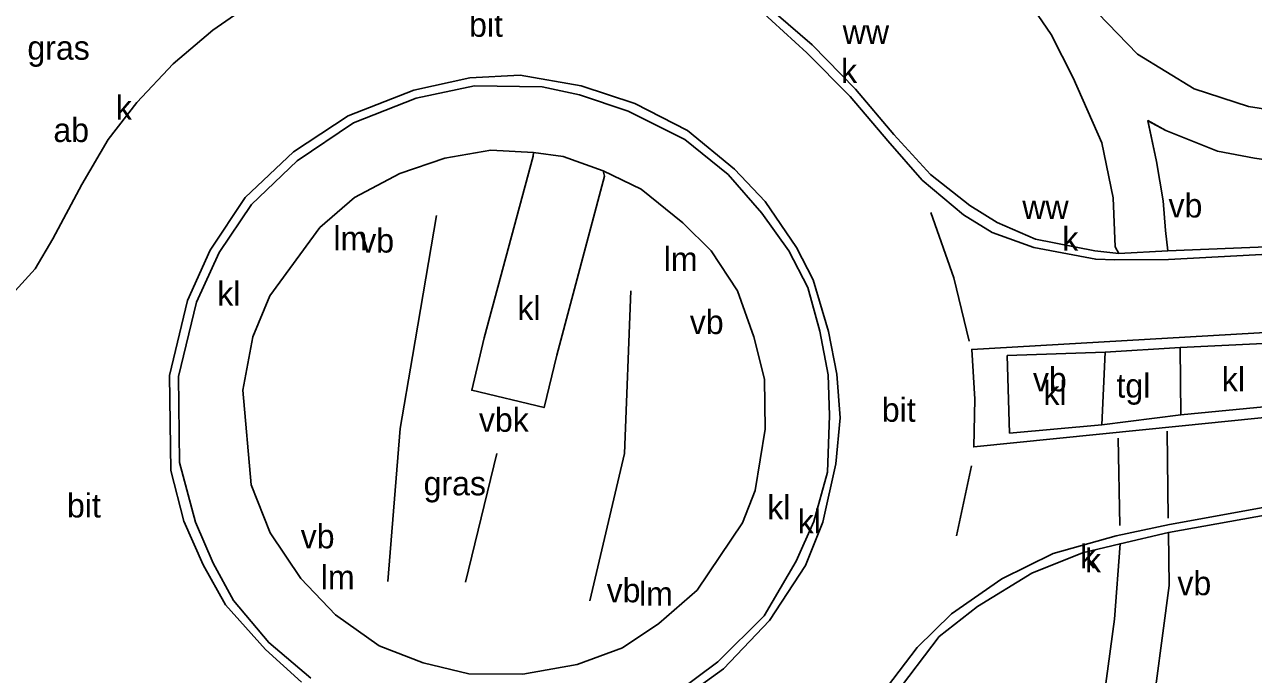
# Model space of a CAD drawing. Extents: x 154825 to 158680, y 370717 to 378075.
# Drawn here: x 156874.8 to 156926, y 372483.5 to 372510.6 of the extents above; entities that cross this region are included whole.
import ezdxf

# ---------------------------------------------------------------- set-up
doc = ezdxf.new("R2010")
doc.units = 0
for name, color, linetype in [('ab zonder kabel', 7, 'Continuous'), ('bitumenverharding(vs)', 7, 'Continuous'), ('breuklijn', 7, 'Continuous'), ('deelstreep', 7, 'Continuous'), ('deelstreep(1-1)', 7, 'Continuous'), ('driehoekmarkering', 7, 'Continuous'), ('gracht(vs)', 7, 'Continuous'), ('grazige vegetatie(vs)', 7, 'Continuous'), ('kantstreep', 7, 'Continuous'), ('klinkerverharding(vs)', 7, 'Continuous'), ('kolk', 7, 'Continuous'), ('maaiveldlijn algemeen - gesloten verharding', 7, 'Continuous'), ('maaiveldlijn algemeen - verharding algemeen', 7, 'Continuous'), ('tegelverh(vs)', 7, 'Continuous'), ('verkeersb_m kabel', 7, 'Continuous'), ('verkeersb_z kabel', 7, 'Continuous'), ('verlichtingsobject', 7, 'Continuous'), ('vlak_Grazige_vegetatie', 7, 'Continuous'), ('wegwijzer z kabel', 7, 'Continuous')]:
    doc.layers.add(name, color=color, linetype=linetype)

msp = doc.modelspace()

# ---------------------------------------------------------------- linework, layer by layer
at = {"layer": 'breuklijn'}
for points in [[(156891.949, 372502.649), (156890.957, 372496.762), (156890.432, 372493.764), (156889.92, 372487.377)], [(156900.062, 372499.508), (156899.799, 372492.724), (156898.353, 372486.571)], [(156893.164, 372487.352), (156894.475, 372492.714)]]:
    msp.add_lwpolyline(points, dxfattribs=at)
at = {"layer": 'deelstreep'}
for points in [[(156920.386, 372493.365), (156920.464, 372489.717)], [(156922.482, 372490.026), (156922.438, 372493.654)]]:
    msp.add_lwpolyline(points, dxfattribs=at)
at = {"layer": 'deelstreep(1-1)'}
msp.add_lwpolyline([(156914.268, 372492.201), (156913.649, 372489.278)], dxfattribs=at)
at = {"layer": 'driehoekmarkering'}
msp.add_lwpolyline([(156912.569, 372502.782), (156913.529, 372500.05), (156914.173, 372497.41)], dxfattribs=at)
at = {"layer": 'gracht(vs)'}
for points in [[(156886.326, 372483.176), (156884.823, 372484.536), (156883.156, 372486.406), (156882.217, 372488.067), (156881.41, 372489.894), (156880.87, 372492.011), (156880.819, 372495.974), (156881.567, 372499.099), (156882.512, 372501.206), (156883.97, 372503.407), (156885.984, 372505.306), (156888.261, 372506.805), (156891.009, 372507.876), (156893.349, 372508.393), (156895.441, 372508.509), (156897.986, 372508.059), (156900.223, 372507.326), (156902.426, 372506.202), (156904.388, 372504.59), (156905.66, 372503.24), (156906.969, 372501.314), (156907.663, 372499.961), (156908.304, 372497.816), (156908.65, 372496.028), (156908.789, 372494.209), (156908.609, 372492.289), (156908.073, 372489.85)], [(156908.073, 372489.85), (156907.348, 372488.044), (156905.847, 372485.747), (156903.923, 372483.737), (156902.027, 372482.358)]]:
    msp.add_lwpolyline(points, dxfattribs=at)
at = {"layer": 'kantstreep'}
for points in [[(156931.037, 372501.272), (156922.497, 372500.81), (156920.255, 372500.797), (156919.456, 372500.822), (156916.878, 372501.313), (156915.128, 372501.939), (156913.941, 372502.684), (156912.214, 372504.127), (156910.776, 372505.761), (156909.216, 372507.621), (156907.396, 372509.44), (156904.973, 372511.675), (156903.618, 372513.394), (156902.711, 372515.314), (156902.211, 372519.202), (156902.433, 372521.732), (156902.919, 372524.148), (156905.331, 372532.066), (156905.937, 372534.024), (156907.4, 372538.829)], [(157020.545, 372518.314), (157013.812, 372515.685), (157003.223, 372511.647), (156992.079, 372507.516), (156982.686, 372504.292), (156976.733, 372502.439), (156969.575, 372500.542), (156955.271, 372497.658), (156941.026, 372495.69), (156923.062, 372493.867), (156914.367, 372492.991), (156914.413, 372494.981), (156914.285, 372497.064), (156927.005, 372497.802), (156940.564, 372498.495), (156954.945, 372500.087), (156969.487, 372502.498), (156976.777, 372504.017), (156991.919, 372508.322), (157003.065, 372511.974), (157013.812, 372515.685)], [(157012.957, 372512.061), (157003.791, 372508.507), (156993.058, 372504.375), (156981.926, 372500.533), (156970.7, 372497.451), (156955.792, 372494.343), (156943.567, 372492.662), (156931.342, 372491.349), (156922.527, 372489.753), (156920.308, 372489.281), (156917.686, 372488.543), (156915.544, 372487.492), (156913.433, 372486.025), (156912, 372484.63), (156909.756, 372481.656)]]:
    msp.add_lwpolyline(points, dxfattribs=at)
at = {"layer": 'maaiveldlijn algemeen - gesloten verharding'}
for points in [[(156922.462, 372501.17), (156931.019, 372501.519), (156941.728, 372502.295), (156951.691, 372503.239), (156968.73, 372506.025), (156976.196, 372507.574), (156991.564, 372512.009), (157005.713, 372516.48), (157024.461, 372523.394), (157049.879, 372533.461), (157074.192, 372543.22), (157087.19, 372548.512), (157098.23, 372553.065), (157109.585, 372557.962), (157123.935, 372564.346), (157124.864, 372564.873), (157126.086, 372565.461)], [(156868.148, 372495.483), (156870.212, 372496.312), (156872.281, 372497.541), (156873.82, 372498.894), (156875.205, 372500.42), (156875.953, 372501.678), (156877.151, 372503.946), (156878.25, 372505.823), (156879.449, 372507.359), (156880.966, 372508.985), (156882.621, 372510.382), (156884.434, 372511.634), (156886.05, 372512.766), (156887.195, 372514.05), (156888.402, 372515.9), (156888.98, 372517.192), (156889.965, 372520.122)], [(156902.491, 372519.341), (156903.07, 372515.508), (156903.952, 372513.558), (156905.22, 372511.854), (156907.627, 372509.771), (156909.428, 372507.92), (156911.03, 372506.034), (156912.555, 372504.366), (156914.197, 372503.064), (156915.343, 372502.357), (156916.938, 372501.668), (156919.423, 372501.17), (156920.418, 372501.065)], [(156922.496, 372489.42), (156931.255, 372490.996), (156943.518, 372492.246), (156955.833, 372494.031), (156970.727, 372497.044), (156982.118, 372500.223), (156993.12, 372503.952), (157003.957, 372508.085), (157011.639, 372511.258)], [(156920.418, 372501.065), (156922.462, 372501.17)], [(156922.983, 372497.14), (156940.057, 372497.956), (156940.551, 372497.827), (156940.937, 372497.419), (156941.015, 372497.066), (156941.016, 372496.687), (156940.839, 372496.367), (156940.372, 372496.063), (156940.059, 372495.953), (156926.896, 372494.702), (156923.001, 372494.33)], [(156919.714, 372493.921), (156915.862, 372493.57), (156915.766, 372496.805), (156919.85, 372496.951)], [(156919.85, 372496.951), (156922.983, 372497.14)], [(156919.714, 372493.921), (156923.001, 372494.33)], [(156922.496, 372489.42), (156920.469, 372488.952)], [(156920.469, 372488.952), (156918.902, 372488.58), (156916.795, 372487.725), (156914.527, 372486.341), (156912.929, 372485.079), (156911.048, 372482.601), (156910.317, 372481.712)]]:
    msp.add_lwpolyline(points, dxfattribs=at)
at = {"layer": 'maaiveldlijn algemeen - verharding algemeen'}
for points in [[(157014.85, 372524.672), (157010.079, 372522.89), (157000.91, 372519.957), (156990.65, 372516.891), (156975.11, 372512.379), (156967.848, 372510.911), (156955.026, 372508.717), (156934.53, 372506.867), (156929.026, 372506.699), (156925.826, 372507.192), (156923.561, 372507.931), (156921.201, 372509.389), (156919.545, 372511.1), (156918.463, 372512.757), (156917.555, 372514.506), (156916.059, 372520.074), (156913.132, 372531.614), (156910.506, 372541.082), (156909.032, 372546.974)], [(157015.48, 372522.818), (157010.952, 372521.093), (157001.422, 372518.141), (156990.955, 372514.67), (156975.638, 372510.342), (156968.182, 372508.739), (156955.171, 372506.598), (156934.578, 372504.755), (156931.26, 372504.65), (156928.561, 372504.677), (156926.084, 372505.036), (156924.53, 372505.338), (156922.381, 372506.202), (156921.63, 372506.607), (156921.991, 372504.901), (156922.274, 372503.269), (156922.368, 372502.023), (156922.462, 372501.17)], [(156920.418, 372501.065), (156920.269, 372501.343), (156920.185, 372503.385), (156919.708, 372505.678), (156918.517, 372508.392), (156917.597, 372510.202), (156915.611, 372513.124), (156913.529, 372515.119), (156911.591, 372516.595), (156909.592, 372517.762), (156906.62, 372518.808), (156904.399, 372519.251), (156902.491, 372519.341)], [(156886.705, 372483.34), (156884.953, 372484.83), (156883.486, 372486.59), (156882.632, 372488.139), (156881.896, 372489.85), (156881.235, 372492.337), (156881.192, 372495.937), (156881.935, 372499.039), (156882.881, 372501.107), (156884.239, 372503.107), (156886.142, 372504.934), (156888.49, 372506.516), (156891.104, 372507.546), (156893.536, 372508.057), (156896.361, 372508.019), (156897.914, 372507.683), (156899.953, 372507.006), (156902.317, 372505.822), (156904.118, 372504.357), (156905.522, 372502.752), (156906.656, 372501.182), (156907.451, 372499.639), (156907.946, 372497.825), (156908.298, 372495.997), (156908.355, 372494.298), (156908.268, 372491.944), (156907.696, 372489.883)], [(156896, 372505.279), (156894.215, 372505.372), (156892.297, 372505.038), (156890.429, 372504.407), (156888.526, 372503.398), (156887.079, 372502.149), (156885.006, 372499.303), (156884.296, 372497.588), (156883.876, 372495.362), (156884.22, 372491.407), (156885.019, 372489.406), (156886.293, 372487.507), (156887.733, 372485.983), (156889.563, 372484.696), (156891.391, 372483.977), (156893.306, 372483.524), (156895.55, 372483.511), (156897.816, 372483.908), (156899.714, 372484.615), (156901.231, 372485.63), (156902.824, 372487.013), (156904.712, 372489.828), (156905.251, 372491.171), (156905.658, 372493.73), (156905.634, 372495.825), (156905.197, 372497.581), (156904.508, 372499.511), (156903.416, 372501.174), (156902.233, 372502.346), (156900.491, 372503.749), (156898.902, 372504.51)], [(156898.902, 372504.51), (156898.957, 372504.291), (156896.97, 372496.82), (156896.443, 372494.633), (156893.42, 372495.361), (156893.947, 372497.548), (156895.987, 372505.122), (156896, 372505.279)], [(156896, 372505.279), (156897.233, 372505.115), (156898.902, 372504.51)], [(156919.85, 372496.951), (156919.714, 372493.921)], [(156923.001, 372494.33), (156922.983, 372497.14)], [(156907.696, 372489.883), (156906.956, 372488.231), (156905.624, 372485.948), (156903.695, 372484.023), (156901.882, 372482.673)], [(156919.339, 372471.525), (156918.96, 372472.264), (156918.96, 372472.74), (156920.218, 372475.707), (156920.939, 372477.684), (156921.374, 372479.438), (156923.407, 372479.087), (156923.769, 372480.679), (156921.705, 372481.032), (156922.519, 372487.217), (156922.496, 372489.42)], [(156915.072, 372469.639), (156917.262, 372474.062), (156918.731, 372477.569), (156919.546, 372480.639), (156920.237, 372485.804), (156920.469, 372488.952)]]:
    msp.add_lwpolyline(points, dxfattribs=at)
at = {"layer": 'vlak_Grazige_vegetatie'}
for points in [[(156873.102, 372511.642), (156879.248, 372519.393), (156880.328, 372520.392), (156880.841, 372520.593), (156881.608, 372520.637), (156889.965, 372520.122), (156888.98, 372517.192), (156888.402, 372515.9), (156887.194, 372514.05), (156886.05, 372512.766), (156884.434, 372511.634), (156882.621, 372510.382), (156880.966, 372508.985), (156879.449, 372507.359), (156878.25, 372505.823), (156877.151, 372503.946), (156875.953, 372501.678), (156875.205, 372500.42), (156873.82, 372498.894)], [(156929.026, 372506.699), (156925.826, 372507.192), (156923.561, 372507.931), (156921.201, 372509.389), (156919.545, 372511.1)], [(156931.019, 372501.519), (156922.462, 372501.17), (156922.368, 372502.023), (156922.274, 372503.269), (156921.991, 372504.901), (156921.63, 372506.608), (156922.381, 372506.202), (156924.53, 372505.338), (156926.084, 372505.036)]]:
    msp.add_lwpolyline(points, dxfattribs=at)
for points in [[(156920.269, 372501.343), (156920.418, 372501.065), (156919.423, 372501.17), (156916.938, 372501.668), (156915.343, 372502.357), (156914.197, 372503.064), (156912.555, 372504.365), (156911.03, 372506.034), (156909.428, 372507.92), (156907.627, 372509.771), (156905.22, 372511.854), (156903.952, 372513.558), (156903.07, 372515.508), (156902.491, 372519.341), (156904.399, 372519.251), (156906.62, 372518.808), (156909.592, 372517.762), (156911.591, 372516.595), (156913.529, 372515.119), (156915.611, 372513.124), (156917.597, 372510.202), (156918.517, 372508.392), (156919.708, 372505.678), (156920.185, 372503.385)], [(156939.19, 372479.515), (156919.339, 372471.525), (156918.96, 372472.264), (156918.96, 372472.74), (156920.218, 372475.707), (156920.939, 372477.685), (156921.374, 372479.438), (156923.407, 372479.087), (156923.769, 372480.679), (156921.705, 372481.032), (156922.519, 372487.217), (156922.496, 372489.42), (156931.255, 372490.996), (156943.518, 372492.246), (156955.833, 372494.031), (156970.727, 372497.044), (156982.118, 372500.223), (156993.12, 372503.952), (157003.957, 372508.085), (157006.166, 372506.004), (156986.565, 372498.211), (156958.628, 372487.147)], [(156893.42, 372495.361), (156896.443, 372494.633), (156896.97, 372496.82), (156898.957, 372504.291), (156898.902, 372504.51), (156900.491, 372503.749), (156902.233, 372502.347), (156903.416, 372501.174), (156904.508, 372499.511), (156905.197, 372497.581), (156905.634, 372495.825), (156905.658, 372493.73), (156905.251, 372491.171), (156904.712, 372489.828), (156902.824, 372487.012), (156901.231, 372485.63), (156899.714, 372484.615), (156897.816, 372483.908), (156895.55, 372483.511), (156893.306, 372483.524), (156891.391, 372483.977), (156889.563, 372484.696), (156887.733, 372485.983), (156886.293, 372487.508), (156885.019, 372489.406), (156884.22, 372491.407), (156883.876, 372495.362), (156884.296, 372497.588), (156885.006, 372499.303), (156887.079, 372502.149), (156888.526, 372503.398), (156890.429, 372504.407), (156892.297, 372505.038), (156894.215, 372505.372), (156896, 372505.279), (156895.987, 372505.122), (156893.947, 372497.548)], [(156917.262, 372474.062), (156915.071, 372469.639), (156914.098, 372472.136), (156911.556, 372471.176), (156912.676, 372468.547), (156911.729, 372468.115), (156910.432, 372470.237), (156910.558, 372481.166), (156910.317, 372481.712), (156911.048, 372482.601), (156912.929, 372485.079), (156914.527, 372486.341), (156916.795, 372487.725), (156918.902, 372488.58), (156920.468, 372488.952), (156920.237, 372485.804), (156919.546, 372480.639), (156918.731, 372477.569)]]:
    msp.add_lwpolyline(points, close=True, dxfattribs=at)

# ---------------------------------------------------------------- texts
at = {"layer": 'ab zonder kabel'}
msp.add_text('ab', height=1, dxfattribs=at).set_placement((156875.97, 372505.716))
at = {"layer": 'bitumenverharding(vs)'}
for p in [(156893.312, 372510.108), (156910.532, 372494.043), (156876.537, 372490.049)]:
    msp.add_text('bit', height=1, dxfattribs=at).set_placement(p)
at = {"layer": 'grazige vegetatie(vs)'}
for p in [(156874.886, 372509.151), (156891.414, 372490.972)]:
    msp.add_text('gras', height=1, dxfattribs=at).set_placement(p)
at = {"layer": 'klinkerverharding(vs)'}
for p in [(156882.807, 372498.887), (156895.33, 372498.286), (156924.717, 372495.315), (156917.274, 372494.748), (156905.75, 372489.97), (156907.025, 372489.383)]:
    msp.add_text('kl', height=1, dxfattribs=at).set_placement(p)
at = {"layer": 'kolk'}
for p in [(156908.832, 372508.182), (156878.572, 372506.655), (156918.061, 372501.177), (156918.806, 372487.92), (156919.009, 372487.754)]:
    msp.add_text('k', height=1, dxfattribs=at).set_placement(p)
at = {"layer": 'tegelverh(vs)'}
msp.add_text('tgl', height=1, dxfattribs=at).set_placement((156920.32, 372495.048))
at = {"layer": 'verkeersb_m kabel'}
msp.add_text('vbk', height=1, dxfattribs=at).set_placement((156893.723, 372493.625))
at = {"layer": 'verkeersb_z kabel'}
for p in [(156922.492, 372502.567), (156888.771, 372501.104), (156902.52, 372497.703), (156916.834, 372495.311), (156886.287, 372488.763), (156922.862, 372486.807), (156899.051, 372486.51)]:
    msp.add_text('vb', height=1, dxfattribs=at).set_placement(p)
at = {"layer": 'verlichtingsobject'}
for p in [(156887.655, 372501.2), (156901.435, 372500.332), (156887.128, 372487.057), (156900.404, 372486.365)]:
    msp.add_text('lm', height=1, dxfattribs=at).set_placement(p)
at = {"layer": 'wegwijzer z kabel'}
for p in [(156908.901, 372509.811), (156916.393, 372502.5)]:
    msp.add_text('ww', height=1, dxfattribs=at).set_placement(p)

doc.saveas('drawing.dxf')
